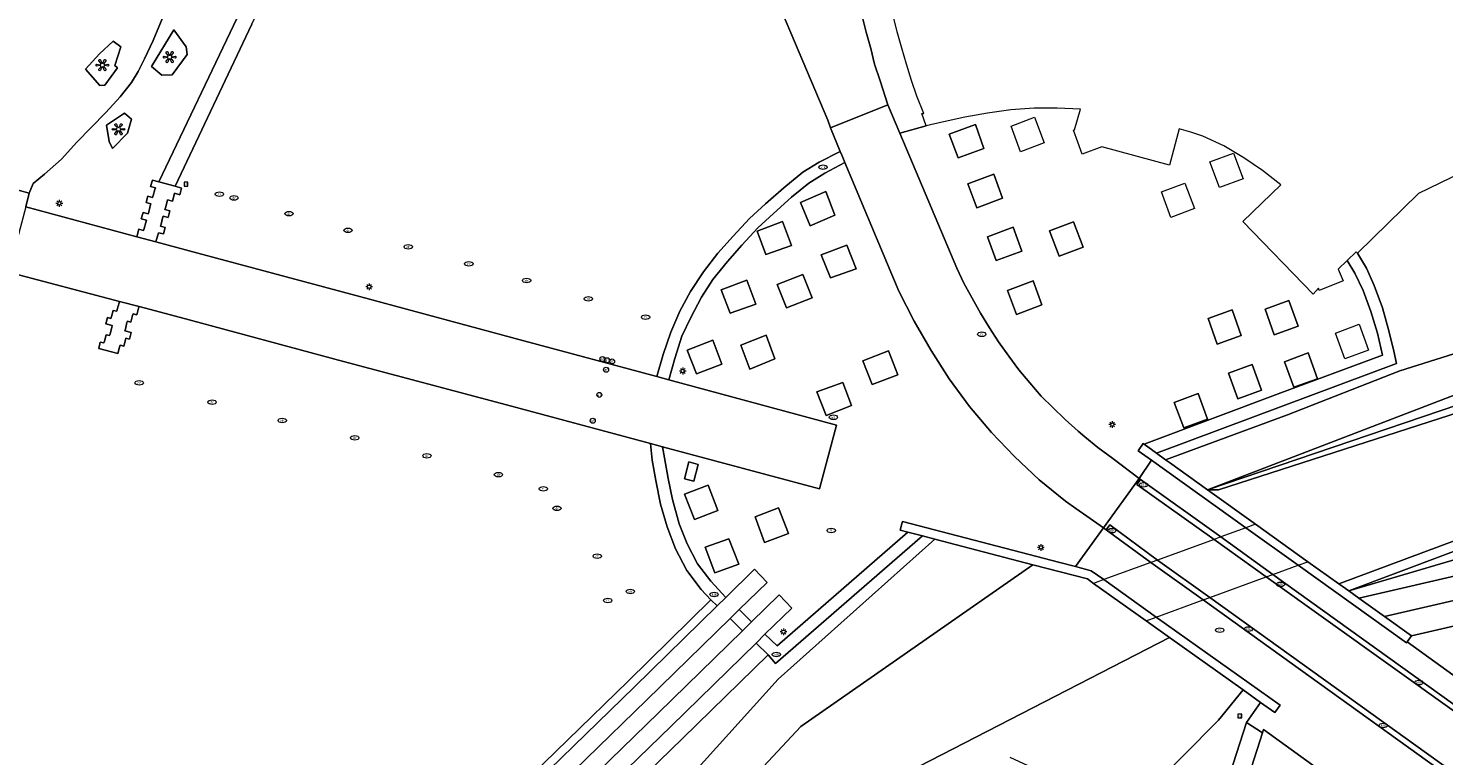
# Model space of a CAD drawing. Header units: metres. Extents: x 187916 to 189411, y 333285 to 334910.
# Tile 340 of 348: x 188665 to 188749, y 334553 to 334597. Entities that reach past the tile are written whole.
import ezdxf
from ezdxf.enums import TextEntityAlignment as Align

# ---------------------------------------------------------------- set-up
doc = ezdxf.new("R2010")
doc.units = ezdxf.units.M
for name, color, linetype, lineweight in [('B-WE-GW-TALUD_KRUIN-G', 253, 'Continuous', 15), ('B-WE-IE-KUNSTOBJECT-S', 253, 'Continuous', 15), ('B-WE-IE-MEUBILAIR-S', 253, 'Continuous', 15), ('B-WE-IE-TERREINAFSCHEIDING_KUNSTMATIG_MUUR-G', 253, 'IE-TERREINAFSCHEIDING_KUNSTMATIG-SO', 15), ('B-WE-IE-TERREINAFSCHEIDING_KUNSTMATIG_MUUR-GV', 253, 'Continuous', 15), ('B-WE-KW-KUNSTWERK_DUIKER-GV', 253, 'Continuous', 15), ('B-WE-OG-TERREIN_BEGROEID-GV', 253, 'Continuous', 15), ('B-WE-OG-TERREIN_OEVER-GV', 253, 'Continuous', 15), ('B-WE-OG-WATER_BEEK-GV', 253, 'Continuous', 15), ('B-WE-OG-WEG-GV', 253, 'Continuous', 15), ('B-WE-VH-OPENVERHARDING_SIERBESTRATING-GV', 253, 'Continuous', 15), ('B-WE-VH-OPENVERHARDING_STRAATBAKSTEEN-GV', 253, 'Continuous', 15)]:
    doc.layers.add(name, color=color, linetype=linetype, lineweight=lineweight)
doc.styles.add('NLCS-ISO', font='NLCS-ISO.ttf')
doc.linetypes.add('IE-TERREINAFSCHEIDING_KUNSTMATIG-SO', pattern='A,4,[82,NLCS.SHX,S=0.75,R=90,X=0,Y=0],4,-2', length=10)

# ---------------------------------------------------------------- blocks, each defined once
blk = doc.blocks.new('SIE-MEUBILAIR_BORD_VERKEER-SO')
blk.add_lwpolyline([(-0.5625, -0.5625), (0.5625, -0.5625), (0.5625, 0.5625), (-0.5625, 0.5625)], close=True)
at = {"style": 'NLCS-ISO'}
blk.add_text('vb', height=0.75, dxfattribs=at).set_placement((0, 0), align=Align.MIDDLE_CENTER)
blk = doc.blocks.new('SIE-MEUBILAIR_PAAL_LICHTMAST-SO')
for points in [[(-0.62, 0), (-1, 0)], [(-0.71, 0.71), (-0.44, 0.44)], [(0, 1), (0, 0.62)], [(0.44, 0.44), (0.71, 0.71)], [(1, 0), (0.62, 0)], [(-0.71, -0.71), (-0.44, -0.44)], [(0, -0.62), (0, -1)], [(0.44, -0.44), (0.71, -0.71)]]:
    blk.add_lwpolyline(points)
blk.add_circle((0, 0), 0.5)
blk = doc.blocks.new('SIE-MEUBILAIR_PAAL_AFSLUITPAAL-SO')
blk.add_circle((0, 0), 0.75)
at = {"style": 'NLCS-ISO'}
blk.add_text('af', height=0.75, dxfattribs=at).set_placement((0, 0.05), align=Align.MIDDLE_CENTER)
blk = doc.blocks.new('SIE-MEUBILAIR_PUT_DRAINAGEPUT-SO')
blk.add_ellipse((0, 0), major_axis=(1.25, 0), ratio=0.54)
at = {"style": 'NLCS-ISO'}
blk.add_text('dr', height=0.75, dxfattribs=at).set_placement((0.03, 0), align=Align.MIDDLE_CENTER)
blk = doc.blocks.new('SIE-MEUBILAIR_PUT_KOLK-SO')
blk.add_ellipse((0, 0), major_axis=(1.25, 0), ratio=0.54)
at = {"style": 'NLCS-ISO'}
blk.add_text('klk', height=0.75, dxfattribs=at).set_placement((0.03, 0), align=Align.MIDDLE_CENTER)
blk = doc.blocks.new('SIE-MEUBILAIR_PUT_RIOOLPUT-SO')
blk.add_ellipse((0, 0), major_axis=(1.25, 0), ratio=0.54)
at = {"style": 'NLCS-ISO'}
blk.add_text('ri', height=0.75, dxfattribs=at).set_placement((-0.04, 0.07), align=Align.MIDDLE_CENTER)
blk = doc.blocks.new('SIE-MEUBILAIR_PUT_WATERLEIDINGPUT-SO')
blk.add_ellipse((0, 0), major_axis=(1.25, 0), ratio=0.54)
at = {"style": 'NLCS-ISO'}
blk.add_text('wl', height=0.75, dxfattribs=at).set_placement((-0.14, 0), align=Align.MIDDLE_CENTER)
blk = doc.blocks.new('SIE-KUNSTOBJECT-SO')
at = {"flags": 128}
blk.add_lwpolyline([(0.27, -0.73, 0.700208), (-0.27, -0.73), (-0.56, -1.53, -1), (-1.05, -1.25), (-0.5, -0.6, 0.700208), (-0.77, -0.13), (-1.6, -0.28, -1), (-1.6, 0.28), (-0.77, 0.13, 0.700208), (-0.5, 0.6), (-1.05, 1.25, -1), (-0.56, 1.53), (-0.27, 0.73, 0.700208), (0.27, 0.73), (0.56, 1.53, -1), (1.05, 1.25), (0.5, 0.6, 0.700208), (0.77, 0.13), (1.6, 0.28, -1), (1.6, -0.28), (0.77, -0.13, 0.700208), (0.5, -0.6), (1.05, -1.25, -1), (0.56, -1.53)], format="xyb", close=True, dxfattribs=at)
blk = doc.blocks.new('DTM')
at = {"layer": 'B-WE-GW-TALUD_KRUIN-G', "ltscale": 0.2, "flags": 128}
for points in [[(188831.591, 334606.826), (188813.363, 334600.112), (188795.135, 334593.398), (188777.968, 334587.059), (188760.8, 334580.719), (188757.188, 334579.369), (188746.854, 334576.123), (188740.159, 334573.495), (188732.902, 334570.828)], [(188744.398, 334562.594), (188757.971, 334565.726), (188782.71, 334575.19), (188807.45, 334584.654), (188821.427, 334589.85), (188835.404, 334595.045)], [(188747.539, 334560.345), (188782.09, 334568.327), (188795.504, 334573.588), (188836.534, 334589.682), (188841.095, 334588.356), (188873.143, 334570.345), (188907.252, 334551.176), (188907.605, 334551.838), (188908.793, 334551.167), (188911.848, 334549.441), (188914.562, 334547.908)]]:
    blk.add_lwpolyline(points, dxfattribs=at)
at = {"layer": 'B-WE-IE-TERREINAFSCHEIDING_KUNSTMATIG_MUUR-G', "ltscale": 0.2, "flags": 128}
for points in [[(188747.236, 334559.923), (188740.788, 334564.541), (188737.675, 334566.77), (188732.063, 334570.79), (188731.266, 334571.361), (188731.569, 334571.783), (188731.624, 334571.743), (188732.361, 334571.215), (188732.902, 334570.828), (188733.128, 334570.666), (188735.407, 334569.034), (188738.266, 334566.986), (188741.379, 334564.756), (188743.214, 334563.443), (188743.815, 334563.012), (188744.398, 334562.594), (188745.932, 334561.495), (188747.539, 334560.345), (188747.283, 334559.987)], [(188731.744, 334561.24), (188728.621, 334563.466), (188728.251, 334563.729), (188725.005, 334564.577), (188719.167, 334566.101), (188718.432, 334566.293), (188717.573, 334566.517), (188717.107, 334566.639), (188717.205, 334567.018), (188717.242, 334567.157), (188726.602, 334564.712), (188727.541, 334564.467), (188728.482, 334564.221), (188729.23, 334563.688), (188732.354, 334561.462), (188739.716, 334556.217), (188739.406, 334555.781), (188738.563, 334556.382), (188737.527, 334557.12), (188733.141, 334560.245)]]:
    blk.add_lwpolyline(points, close=True, dxfattribs=at)
at = {"layer": 'B-WE-IE-TERREINAFSCHEIDING_KUNSTMATIG_MUUR-GV', "ltscale": 0.2, "flags": 128}
for points in [[(188735.407, 334569.034), (188733.128, 334570.666), (188732.902, 334570.828), (188732.361, 334571.215), (188731.624, 334571.743), (188731.569, 334571.783), (188731.266, 334571.361), (188732.063, 334570.79), (188737.675, 334566.77), (188740.788, 334564.541), (188747.236, 334559.923), (188747.283, 334559.987), (188747.539, 334560.345), (188745.932, 334561.495), (188744.398, 334562.594), (188743.815, 334563.012), (188743.214, 334563.443), (188741.379, 334564.756), (188738.266, 334566.986)], [(188717.573, 334566.517), (188718.432, 334566.293), (188719.167, 334566.101), (188725.005, 334564.577), (188728.251, 334563.729), (188728.621, 334563.466), (188731.744, 334561.24), (188733.141, 334560.245), (188737.527, 334557.12), (188738.563, 334556.382), (188739.406, 334555.781), (188739.716, 334556.217), (188732.354, 334561.462), (188729.23, 334563.688), (188728.482, 334564.221), (188727.541, 334564.467), (188726.602, 334564.712), (188717.242, 334567.157), (188717.205, 334567.018), (188717.107, 334566.639)]]:
    blk.add_lwpolyline(points, close=True, dxfattribs=at)
at = {"layer": 'B-WE-KW-KUNSTWERK_DUIKER-GV', "ltscale": 0.2, "flags": 128}
blk.add_lwpolyline([(188732.029, 334564.71), (188729.23, 334563.688), (188728.621, 334563.466), (188731.744, 334561.24), (188732.354, 334561.462), (188735.136, 334562.478), (188735.533, 334562.623), (188738.897, 334563.851), (188739.295, 334563.996), (188740.788, 334564.541), (188741.379, 334564.756), (188738.266, 334566.986), (188737.675, 334566.77), (188736.188, 334566.228), (188735.79, 334566.082), (188732.427, 334564.855)], close=True, dxfattribs=at)
at = {"layer": 'B-WE-OG-TERREIN_BEGROEID-GV', "ltscale": 0.2, "flags": 128}
for points in [[(188673.19, 334597.071), (188672.644, 334595.777), (188672.135, 334594.697), (188671.754, 334593.927), (188671.353, 334593.273), (188670.676, 334592.42), (188669.824, 334591.489), (188668.956, 334590.593), (188668.102, 334589.724), (188667.199, 334588.718), (188666.186, 334587.813), (188665.497, 334587.272), (188665.259, 334586.7), (188665.066, 334585.887), (188671.669, 334584.102), (188671.69, 334584.18), (188671.79, 334584.554), (188672.079, 334584.476), (188672.108, 334584.581), (188672.21, 334584.955), (188672.244, 334585.08), (188671.942, 334585.162), (188672.06, 334585.537), (188672.354, 334585.453), (188672.382, 334585.565), (188672.478, 334585.944), (188672.508, 334586.063), (188672.226, 334586.145), (188672.334, 334586.521), (188672.61, 334586.441), (188672.642, 334586.544), (188672.757, 334586.909), (188672.788, 334587.006), (188672.491, 334587.089), (188672.6, 334587.473), (188672.978, 334587.364), (188677.644, 334597.131)], [(188678.529, 334596.76), (188673.948, 334587.099), (188674.33, 334586.981), (188674.239, 334586.601), (188673.925, 334586.689), (188673.902, 334586.599), (188673.804, 334586.209), (188673.508, 334586.294), (188673.479, 334586.189), (188673.375, 334585.812), (188673.347, 334585.71), (188673.639, 334585.632), (188673.537, 334585.248), (188673.242, 334585.329), (188673.21, 334585.207), (188673.116, 334584.843), (188673.086, 334584.725), (188673.368, 334584.651), (188673.254, 334584.262), (188672.972, 334584.34), (188672.943, 334584.245), (188672.832, 334583.881), (188672.806, 334583.795), (188675.314, 334583.117), (188685.007, 334580.518), (188694.71, 334577.892), (188702.625, 334575.777), (188702.997, 334577.08), (188703.453, 334578.415), (188704.001, 334579.673), (188704.622, 334580.845), (188705.396, 334582.003), (188706.265, 334583.112), (188707.164, 334584.138), (188708.148, 334585.179), (188709.099, 334586.051), (188710.177, 334587.013), (188711.32, 334587.935), (188712.281, 334588.54), (188713.542, 334589.169), (188712.971, 334590.586), (188712.795, 334591.033), (188709.104, 334599.761)], [(188756.387, 334590.753), (188747.959, 334586.677), (188744.328, 334583.122), (188744.859, 334582.232), (188745.327, 334581.197), (188745.823, 334579.871), (188746.201, 334578.491), (188746.487, 334577.288), (188746.639, 334576.561), (188739.899, 334574.027), (188732.361, 334571.215), (188732.902, 334570.828), (188740.159, 334573.495), (188746.854, 334576.123), (188757.188, 334579.369)], [(188757.188, 334579.369), (188746.854, 334576.123), (188740.159, 334573.495), (188732.902, 334570.828), (188733.128, 334570.666), (188735.407, 334569.034), (188757.688, 334577.59)], [(188756.414, 334566.725), (188743.815, 334563.012), (188744.398, 334562.594), (188757.971, 334565.726)], [(188835.404, 334595.045), (188821.427, 334589.85), (188807.45, 334584.654), (188782.71, 334575.19), (188757.971, 334565.726), (188744.398, 334562.594), (188745.932, 334561.495), (188758.23, 334564.333), (188802.756, 334581.496), (188836.442, 334593.991)], [(188836.442, 334593.991), (188802.756, 334581.496), (188758.23, 334564.333), (188745.932, 334561.495), (188747.539, 334560.345), (188782.09, 334568.327), (188795.504, 334573.588), (188836.534, 334589.682), (188841.095, 334588.356), (188873.143, 334570.345), (188907.252, 334551.176), (188907.605, 334551.838), (188908.793, 334551.167), (188911.848, 334549.441), (188914.562, 334547.908), (188919.256, 334555.617), (188916.463, 334557.195), (188913.349, 334558.954), (188912.247, 334559.577)], [(188693.74, 334550.652), (188700.912, 334557.645), (188705.84, 334562.486), (188705.27, 334563.104), (188704.402, 334564.241), (188703.736, 334565.524), (188703.239, 334566.829), (188702.851, 334568.188), (188702.556, 334569.58), (188702.344, 334570.789), (188702.256, 334571.788), (188693.679, 334574.092), (188683.971, 334576.674), (188674.277, 334579.29), (188671.808, 334579.941), (188671.781, 334579.847), (188671.669, 334579.459), (188671.452, 334579.517), (188671.425, 334579.414), (188671.32, 334579.016), (188671.112, 334579.076), (188671.09, 334578.988), (188670.993, 334578.595), (188670.968, 334578.492), (188671.338, 334578.397), (188671.233, 334578.005), (188671.029, 334578.062), (188671.002, 334577.963), (188670.895, 334577.577), (188670.681, 334577.635), (188670.654, 334577.532), (188670.553, 334577.145), (188669.407, 334577.45), (188669.5, 334577.827), (188669.712, 334577.773), (188669.745, 334577.891), (188669.849, 334578.268), (188670.054, 334578.214), (188670.085, 334578.326), (188670.185, 334578.692), (188670.217, 334578.808), (188669.826, 334578.916), (188669.934, 334579.281), (188670.131, 334579.231), (188670.166, 334579.349), (188670.272, 334579.711), (188670.479, 334579.658), (188670.512, 334579.771), (188670.627, 334580.16), (188670.652, 334580.246), (188664.037, 334581.991)], [(188662.349, 334493.675), (188665.847, 334503.281), (188669.345, 334512.886), (188687.476, 334532.972), (188698.66, 334545.37), (188709.844, 334557.767), (188719.167, 334566.101), (188718.432, 334566.293), (188709.697, 334558.7), (188709.25, 334559.214), (188704.165, 334554.258), (188697.106, 334547.381), (188689.835, 334540.308), (188687.498, 334537.917), (188687.077, 334538.283), (188682.297, 334533.638), (188675.781, 334527.274), (188668.655, 334520.33), (188662.189, 334514.033)], [(188659.596, 334516.639), (188666.056, 334522.974), (188673.285, 334529.985), (188679.713, 334536.268), (188686.899, 334543.273), (188694.08, 334550.291), (188701.271, 334557.279), (188706.208, 334562.124), (188705.84, 334562.486), (188700.912, 334557.645), (188693.74, 334550.652), (188686.564, 334543.658), (188679.388, 334536.676), (188672.965, 334530.401), (188665.71, 334523.348), (188659.244, 334517.018)], [(188661.074, 334515.149), (188667.527, 334521.445), (188674.697, 334528.449), (188681.148, 334534.736), (188688.356, 334541.752), (188695.531, 334548.76), (188702.723, 334555.75), (188707.723, 334560.645), (188706.994, 334561.365), (188702.007, 334556.521), (188694.83, 334549.527), (188687.655, 334542.508), (188680.436, 334535.497), (188674, 334529.199), (188666.817, 334522.199), (188660.343, 334515.893)]]:
    blk.add_lwpolyline(points, dxfattribs=at)
for points in [[(188672.557, 334594.226), (188673.885, 334596.404), (188674.619, 334595.401), (188674.664, 334594.949), (188673.789, 334593.73), (188673.165, 334593.715)], [(188669.863, 334590.747), (188670.945, 334591.454), (188671.35, 334591.095), (188671.119, 334590.268), (188670.23, 334589.347), (188670.024, 334589.76)], [(188742.309, 334551.874), (188742.596, 334551.974), (188738.739, 334554.766), (188738.678, 334554.577), (188737.528, 334550.979), (188737.257, 334550.122), (188738.894, 334550.69), (188739.181, 334550.789), (188740.587, 334551.277), (188740.891, 334551.382), (188741.965, 334551.755)]]:
    blk.add_lwpolyline(points, close=True, dxfattribs=at)
at = {"layer": 'B-WE-OG-TERREIN_OEVER-GV', "ltscale": 0.2, "flags": 128}
for points in [[(188665.066, 334585.887), (188665.259, 334586.7), (188663.535, 334587.164)], [(188663.837, 334597.898), (188661.843, 334593.799), (188660.63, 334591.972), (188658.971, 334589.698), (188663.535, 334587.164), (188665.259, 334586.7), (188665.497, 334587.272), (188666.186, 334587.813), (188667.199, 334588.718), (188668.102, 334589.724), (188668.956, 334590.593), (188669.824, 334591.489), (188670.676, 334592.42), (188671.353, 334593.273), (188671.754, 334593.927), (188672.135, 334594.697), (188672.644, 334595.777), (188673.19, 334597.071)], [(188756.216, 334568.287), (188743.214, 334563.443), (188743.815, 334563.012), (188758.11, 334568.397)], [(188757.832, 334576.646), (188735.407, 334569.034), (188736.056, 334569.038), (188757.934, 334576.091)], [(188668.669, 334491.294), (188665.331, 334493.277), (188671.633, 334511.402), (188694.517, 334537.067), (188711.195, 334554.937), (188725.005, 334564.577), (188719.167, 334566.101), (188709.844, 334557.767), (188698.66, 334545.37), (188687.476, 334532.972), (188669.345, 334512.886), (188665.847, 334503.281), (188662.349, 334493.675)], [(188723.642, 334553.122), (188728.146, 334551.032), (188731.832, 334551.052), (188736.062, 334555.318), (188737.527, 334557.12), (188733.141, 334560.245), (188716.871, 334551.879), (188690.668, 334523.111), (188682.252, 334513.862), (188675.665, 334504.021), (188673.402, 334497.348), (188671.843, 334492.884)]]:
    blk.add_lwpolyline(points, dxfattribs=at)
blk.add_lwpolyline([(188668.612, 334594.08), (188669.46, 334594.981), (188670.264, 334595.733), (188670.731, 334595.396), (188670.371, 334594.299), (188670.518, 334594.142), (188669.777, 334593.125), (188669.481, 334593.1)], close=True, dxfattribs=at)
at = {"layer": 'B-WE-OG-WATER_BEEK-GV', "ltscale": 0.2, "flags": 128}
for points in [[(188757.688, 334577.59), (188735.407, 334569.034), (188757.832, 334576.646)], [(188833.568, 334604.476), (188790.626, 334588.478), (188757.934, 334576.091), (188736.056, 334569.038), (188735.407, 334569.034), (188738.266, 334566.986), (188741.379, 334564.756), (188743.214, 334563.443), (188756.216, 334568.287), (188792.522, 334581.814), (188835.68, 334598.196)], [(188758.11, 334568.397), (188743.815, 334563.012), (188756.414, 334566.725)], [(188671.843, 334492.884), (188673.402, 334497.348), (188675.665, 334504.021), (188682.252, 334513.862), (188690.668, 334523.111), (188716.871, 334551.879), (188733.141, 334560.245), (188731.744, 334561.24), (188728.621, 334563.466), (188728.251, 334563.729), (188725.005, 334564.577), (188711.195, 334554.937), (188694.517, 334537.067), (188671.633, 334511.402), (188665.331, 334493.277), (188668.669, 334491.294)]]:
    blk.add_lwpolyline(points, dxfattribs=at)
at = {"layer": 'B-WE-OG-WEG-GV', "ltscale": 0.2, "flags": 128}
for points in [[(188841.724, 334586.248), (188906.064, 334548.953), (188907.252, 334551.176), (188873.143, 334570.345), (188841.095, 334588.356), (188836.534, 334589.682), (188795.504, 334573.588), (188782.09, 334568.327), (188747.539, 334560.345), (188747.283, 334559.987), (188751.292, 334557.096)], [(188662.189, 334514.033), (188668.655, 334520.33), (188675.781, 334527.274), (188682.297, 334533.638), (188687.077, 334538.283), (188687.498, 334537.917), (188689.835, 334540.308), (188697.106, 334547.381), (188704.165, 334554.258), (188709.25, 334559.214), (188708.536, 334559.908), (188703.474, 334554.973), (188696.293, 334547.997), (188689.097, 334540.981), (188681.89, 334533.968), (188675.464, 334527.674), (188668.262, 334520.675), (188661.838, 334514.389)], [(188736.53, 334551.493), (188737.722, 334555.179), (188738.563, 334556.382), (188737.527, 334557.12), (188736.062, 334555.318), (188731.832, 334551.052)]]:
    blk.add_lwpolyline(points, dxfattribs=at)
at = {"layer": 'B-WE-VH-OPENVERHARDING_SIERBESTRATING-GV', "ltscale": 0.2, "flags": 128}
for points in [[(188694.35, 334632.204), (188693.478, 334630.385), (188690.624, 334624.382), (188686.442, 334615.639), (188682.048, 334606.404), (188677.644, 334597.131), (188672.978, 334587.364), (188673.948, 334587.099), (188678.529, 334596.76), (188682.903, 334605.94), (188687.328, 334615.218), (188691.502, 334623.963)], [(188660.343, 334515.893), (188666.817, 334522.199), (188674, 334529.199), (188680.436, 334535.497), (188687.655, 334542.508), (188694.83, 334549.527), (188702.007, 334556.521), (188706.994, 334561.365), (188707.528, 334561.905), (188709.195, 334563.52), (188708.439, 334564.305), (188706.728, 334562.629), (188706.208, 334562.124), (188701.271, 334557.279), (188694.08, 334550.291), (188686.899, 334543.273), (188679.713, 334536.268), (188673.285, 334529.985), (188666.056, 334522.974), (188659.596, 334516.639)], [(188661.838, 334514.389), (188668.262, 334520.675), (188675.464, 334527.674), (188681.89, 334533.968), (188689.097, 334540.981), (188696.293, 334547.997), (188703.474, 334554.973), (188708.536, 334559.908), (188709.058, 334560.433), (188710.657, 334561.993), (188709.902, 334562.781), (188708.266, 334561.177), (188707.723, 334560.645), (188702.723, 334555.75), (188695.531, 334548.76), (188688.356, 334541.752), (188681.148, 334534.736), (188674.697, 334528.449), (188667.527, 334521.445), (188661.074, 334515.149)]]:
    blk.add_lwpolyline(points, dxfattribs=at)
for points in [[(188672.557, 334594.226), (188673.165, 334593.715), (188673.789, 334593.73), (188674.664, 334594.949), (188674.619, 334595.401), (188673.885, 334596.404)], [(188668.612, 334594.08), (188669.481, 334593.1), (188669.777, 334593.125), (188670.518, 334594.142), (188670.371, 334594.299), (188670.731, 334595.396), (188670.264, 334595.733), (188669.46, 334594.981)], [(188669.863, 334590.747), (188670.024, 334589.76), (188670.23, 334589.347), (188671.119, 334590.268), (188671.35, 334591.095), (188670.945, 334591.454)], [(188733.718, 334590.527), (188733.128, 334588.358), (188729.119, 334589.459), (188727.948, 334589.022), (188727.423, 334590.433), (188727.489, 334590.46), (188727.85, 334591.694), (188726.446, 334591.75), (188725.091, 334591.743), (188723.703, 334591.644), (188722.298, 334591.46), (188720.953, 334591.206), (188719.616, 334590.926), (188718.665, 334590.7), (188717.083, 334590.256), (188720.473, 334582.235), (188720.9, 334581.344), (188721.394, 334580.435), (188721.883, 334579.555), (188722.427, 334578.671), (188722.968, 334577.842), (188723.573, 334576.999), (188724.177, 334576.176), (188724.822, 334575.401), (188725.508, 334574.614), (188726.195, 334573.931), (188726.923, 334573.221), (188727.709, 334572.526), (188728.097, 334572.196), (188728.881, 334571.547), (188729.761, 334570.895), (188731.341, 334569.698), (188732.063, 334570.79), (188731.266, 334571.361), (188731.569, 334571.783), (188731.624, 334571.743), (188739.615, 334574.752), (188745.815, 334577.048), (188745.526, 334578.352), (188745.128, 334579.654), (188744.664, 334580.898), (188744.167, 334581.924), (188743.711, 334582.693), (188743.176, 334582.166), (188743.47, 334581.474), (188742.053, 334580.892), (188741.998, 334581.03), (188741.681, 334580.686), (188737.51, 334585.012), (188739.759, 334587.192), (188738.669, 334588.034), (188737.567, 334588.802), (188736.37, 334589.505), (188735.113, 334590.079), (188734.413, 334590.323)], [(188724.265, 334589.152), (188723.717, 334590.683), (188725.109, 334591.212), (188725.688, 334589.679)], [(188721.59, 334590.777), (188720.025, 334590.212), (188720.562, 334588.792), (188722.088, 334589.359)], [(188720.562, 334588.792), (188720.025, 334590.212), (188721.59, 334590.777), (188722.088, 334589.359)], [(188705.962, 334581.552), (188706.828, 334582.627), (188707.677, 334583.596), (188708.645, 334584.619), (188709.56, 334585.487), (188710.642, 334586.461), (188711.679, 334587.282), (188712.615, 334587.88), (188713.813, 334588.525), (188713.652, 334588.907), (188713.542, 334589.169), (188712.281, 334588.54), (188711.32, 334587.935), (188710.177, 334587.013), (188709.099, 334586.051), (188708.148, 334585.179), (188707.164, 334584.138), (188706.265, 334583.112), (188705.396, 334582.003), (188704.622, 334580.845), (188704.001, 334579.673), (188703.453, 334578.415), (188702.997, 334577.08), (188702.625, 334575.777), (188703.346, 334575.585), (188703.691, 334576.859), (188704.119, 334578.175), (188704.657, 334579.293), (188705.279, 334580.496)], [(188736.945, 334589.079), (188737.52, 334587.554), (188736.104, 334587.025), (188735.531, 334588.551)], [(188713.813, 334588.525), (188712.615, 334587.88), (188711.679, 334587.282), (188710.642, 334586.461), (188709.56, 334585.487), (188708.645, 334584.619), (188707.677, 334583.596), (188706.828, 334582.627), (188705.962, 334581.552), (188705.279, 334580.496), (188704.657, 334579.293), (188704.119, 334578.175), (188703.691, 334576.859), (188703.346, 334575.585), (188713.313, 334572.885), (188712.315, 334569.098), (188702.971, 334571.592), (188703.089, 334570.93), (188703.293, 334569.706), (188703.554, 334568.457), (188703.95, 334567.017), (188704.423, 334565.822), (188705.046, 334564.637), (188705.837, 334563.602), (188706.728, 334562.629), (188708.439, 334564.305), (188709.195, 334563.52), (188707.528, 334561.905), (188708.266, 334561.177), (188709.902, 334562.781), (188710.657, 334561.993), (188709.058, 334560.433), (188709.789, 334559.745), (188717.573, 334566.517), (188717.107, 334566.639), (188717.205, 334567.018), (188717.242, 334567.157), (188726.602, 334564.712), (188727.541, 334564.467), (188729.202, 334566.773), (188728.418, 334567.321), (188727.569, 334567.917), (188726.944, 334568.357), (188725.387, 334569.632), (188723.904, 334571.011), (188722.542, 334572.449), (188721.231, 334573.987), (188720.023, 334575.641), (188718.96, 334577.326), (188717.948, 334579.071), (188717.038, 334580.864)], [(188722.678, 334587.815), (188721.14, 334587.245), (188721.665, 334585.828), (188723.204, 334586.39)], [(188722.678, 334587.815), (188723.204, 334586.39), (188721.665, 334585.828), (188721.14, 334587.245)], [(188673.902, 334586.599), (188673.925, 334586.689), (188674.239, 334586.601), (188674.33, 334586.981), (188673.948, 334587.099), (188672.978, 334587.364), (188672.6, 334587.473), (188672.491, 334587.089), (188672.788, 334587.006), (188672.757, 334586.909), (188672.642, 334586.544), (188672.61, 334586.441), (188672.334, 334586.521), (188672.226, 334586.145), (188672.508, 334586.063), (188672.478, 334585.944), (188672.382, 334585.565), (188672.354, 334585.453), (188672.06, 334585.537), (188671.942, 334585.162), (188672.244, 334585.08), (188672.21, 334584.955), (188672.108, 334584.581), (188672.079, 334584.476), (188671.79, 334584.554), (188671.69, 334584.18), (188671.669, 334584.102), (188672.806, 334583.795), (188672.832, 334583.881), (188672.943, 334584.245), (188672.972, 334584.34), (188673.254, 334584.262), (188673.368, 334584.651), (188673.086, 334584.725), (188673.116, 334584.843), (188673.21, 334585.207), (188673.242, 334585.329), (188673.537, 334585.248), (188673.639, 334585.632), (188673.347, 334585.71), (188673.375, 334585.812), (188673.479, 334586.189), (188673.508, 334586.294), (188673.804, 334586.209)], [(188733.214, 334585.241), (188732.659, 334586.765), (188734.053, 334587.294), (188734.635, 334585.781)], [(188712.685, 334586.798), (188711.184, 334586.144), (188711.751, 334584.75), (188713.226, 334585.381)], [(188712.685, 334586.798), (188713.226, 334585.381), (188711.751, 334584.75), (188711.184, 334586.144)], [(188710.112, 334585.011), (188708.592, 334584.439), (188709.108, 334583.041), (188710.64, 334583.574)], [(188710.112, 334585.011), (188710.64, 334583.574), (188709.108, 334583.041), (188708.592, 334584.439)], [(188723.832, 334584.659), (188722.302, 334584.099), (188722.826, 334582.691), (188724.352, 334583.243)], [(188723.832, 334584.659), (188724.352, 334583.243), (188722.826, 334582.691), (188722.302, 334584.099)], [(188727.426, 334584.98), (188726.003, 334584.456), (188726.577, 334582.936), (188727.991, 334583.472)], [(188726.577, 334582.936), (188726.003, 334584.456), (188727.426, 334584.98), (188727.991, 334583.472)], [(188713.934, 334583.593), (188712.401, 334583.02), (188712.952, 334581.651), (188714.492, 334582.192)], [(188712.952, 334581.651), (188712.401, 334583.02), (188713.934, 334583.593), (188714.492, 334582.192)], [(188746.639, 334576.561), (188746.487, 334577.288), (188746.201, 334578.491), (188745.823, 334579.871), (188745.327, 334581.197), (188744.859, 334582.232), (188744.328, 334583.122), (188744.243, 334583.204), (188743.711, 334582.693), (188744.167, 334581.924), (188744.664, 334580.898), (188745.128, 334579.654), (188745.526, 334578.352), (188745.815, 334577.048), (188739.615, 334574.752), (188731.624, 334571.743), (188732.361, 334571.215), (188739.899, 334574.027)], [(188707.979, 334581.518), (188706.458, 334580.946), (188706.996, 334579.548), (188708.51, 334580.087)], [(188707.979, 334581.518), (188708.51, 334580.087), (188706.996, 334579.548), (188706.458, 334580.946)], [(188711.313, 334581.848), (188709.793, 334581.262), (188710.339, 334579.861), (188711.862, 334580.454)], [(188710.339, 334579.861), (188709.793, 334581.262), (188711.313, 334581.848), (188711.862, 334580.454)], [(188725.02, 334581.464), (188723.492, 334580.895), (188724.032, 334579.469), (188725.531, 334580.05)], [(188724.032, 334579.469), (188723.492, 334580.895), (188725.02, 334581.464), (188725.531, 334580.05)], [(188671.781, 334579.847), (188671.808, 334579.941), (188670.652, 334580.246), (188670.627, 334580.16), (188670.512, 334579.771), (188670.479, 334579.658), (188670.272, 334579.711), (188670.166, 334579.349), (188670.131, 334579.231), (188669.934, 334579.281), (188669.826, 334578.916), (188670.217, 334578.808), (188670.185, 334578.692), (188670.085, 334578.326), (188670.054, 334578.214), (188669.849, 334578.268), (188669.745, 334577.891), (188669.712, 334577.773), (188669.5, 334577.827), (188669.407, 334577.45), (188670.553, 334577.145), (188670.654, 334577.532), (188670.681, 334577.635), (188670.895, 334577.577), (188671.002, 334577.963), (188671.029, 334578.062), (188671.233, 334578.005), (188671.338, 334578.397), (188670.968, 334578.492), (188670.993, 334578.595), (188671.09, 334578.988), (188671.112, 334579.076), (188671.32, 334579.016), (188671.425, 334579.414), (188671.452, 334579.517), (188671.669, 334579.459)], [(188740.239, 334580.305), (188738.831, 334579.785), (188739.375, 334578.252), (188740.805, 334578.77)], [(188739.375, 334578.252), (188738.831, 334579.785), (188740.239, 334580.305), (188740.805, 334578.77)], [(188736.86, 334579.741), (188735.436, 334579.229), (188735.974, 334577.702), (188737.412, 334578.217)], [(188737.412, 334578.217), (188735.974, 334577.702), (188735.436, 334579.229), (188736.86, 334579.741)], [(188743.574, 334576.83), (188743.012, 334578.358), (188744.419, 334578.884), (188744.989, 334577.356)], [(188705.949, 334577.936), (188704.423, 334577.352), (188704.979, 334575.934), (188706.494, 334576.519)], [(188705.949, 334577.936), (188706.494, 334576.519), (188704.979, 334575.934), (188704.423, 334577.352)], [(188709.13, 334578.249), (188707.622, 334577.644), (188708.154, 334576.225), (188709.654, 334576.829)], [(188709.13, 334578.249), (188709.654, 334576.829), (188708.154, 334576.225), (188707.622, 334577.644)], [(188716.413, 334577.299), (188714.878, 334576.707), (188715.433, 334575.303), (188716.962, 334575.882)], [(188716.413, 334577.299), (188716.962, 334575.882), (188715.433, 334575.303), (188714.878, 334576.707)], [(188741.395, 334577.179), (188739.983, 334576.651), (188740.528, 334575.152), (188741.94, 334575.646)], [(188741.94, 334575.646), (188740.528, 334575.152), (188739.983, 334576.651), (188741.395, 334577.179)], [(188738.065, 334576.495), (188736.642, 334575.977), (188737.201, 334574.454), (188738.614, 334574.973)], [(188737.201, 334574.454), (188736.642, 334575.977), (188738.065, 334576.495), (188738.614, 334574.973)], [(188713.699, 334575.413), (188712.14, 334574.858), (188712.696, 334573.449), (188714.214, 334574.056)], [(188713.699, 334575.413), (188714.214, 334574.056), (188712.696, 334573.449), (188712.14, 334574.858)], [(188734.846, 334574.773), (188733.418, 334574.238), (188733.984, 334572.722), (188735.39, 334573.234)], [(188733.984, 334572.722), (188733.418, 334574.238), (188734.846, 334574.773), (188735.39, 334573.234)], [(188703.554, 334568.457), (188703.293, 334569.706), (188703.089, 334570.93), (188702.971, 334571.592), (188702.256, 334571.788), (188702.344, 334570.789), (188702.556, 334569.58), (188702.851, 334568.188), (188703.239, 334566.829), (188703.736, 334565.524), (188704.402, 334564.241), (188705.27, 334563.104), (188705.84, 334562.486), (188706.208, 334562.124), (188706.728, 334562.629), (188705.837, 334563.602), (188705.046, 334564.637), (188704.423, 334565.822), (188703.95, 334567.017)], [(188705.086, 334570.546), (188704.536, 334570.694), (188704.274, 334569.682), (188704.818, 334569.543)], [(188704.274, 334569.682), (188704.536, 334570.694), (188705.086, 334570.546), (188704.818, 334569.543)], [(188705.673, 334569.309), (188704.273, 334568.781), (188704.858, 334567.26), (188706.253, 334567.802)], [(188704.273, 334568.781), (188705.673, 334569.309), (188706.253, 334567.802), (188704.858, 334567.26)], [(188709.872, 334567.964), (188708.469, 334567.428), (188709.033, 334565.907), (188710.457, 334566.425)], [(188709.033, 334565.907), (188708.469, 334567.428), (188709.872, 334567.964), (188710.457, 334566.425)], [(188706.919, 334566.121), (188705.506, 334565.615), (188706.081, 334564.097), (188707.505, 334564.605)], [(188706.081, 334564.097), (188705.506, 334565.615), (188706.919, 334566.121), (188707.505, 334564.605)], [(188718.432, 334566.293), (188717.573, 334566.517), (188709.789, 334559.745), (188709.058, 334560.433), (188708.536, 334559.908), (188709.25, 334559.214), (188709.697, 334558.7)], [(188707.528, 334561.905), (188706.994, 334561.365), (188707.723, 334560.645), (188708.266, 334561.177)]]:
    blk.add_lwpolyline(points, close=True, dxfattribs=at)
at = {"layer": 'B-WE-VH-OPENVERHARDING_STRAATBAKSTEEN-GV', "ltscale": 0.2, "flags": 128}
for points in [[(188714.846, 334597.225), (188715.088, 334596.266), (188715.356, 334595.299), (188715.587, 334594.378), (188715.908, 334593.368), (188716.374, 334591.95), (188717.083, 334590.256), (188718.665, 334590.7), (188718.4, 334591.435), (188718.516, 334591.429), (188718.091, 334592.458), (188717.785, 334593.401), (188717.478, 334594.362), (188717.209, 334595.324), (188716.934, 334596.285), (188716.685, 334597.264)], [(188709.104, 334599.761), (188712.795, 334591.033), (188712.971, 334590.586), (188716.374, 334591.95), (188715.908, 334593.368), (188715.587, 334594.378), (188715.356, 334595.299), (188715.088, 334596.266), (188714.846, 334597.225)], [(188751.292, 334557.096), (188747.283, 334559.987), (188747.236, 334559.923), (188740.788, 334564.541), (188737.675, 334566.77), (188732.063, 334570.79), (188731.341, 334569.698), (188731.418, 334569.639), (188736.188, 334566.228), (188739.295, 334563.996), (188753.853, 334553.54)], [(188753.658, 334553.294), (188738.897, 334563.851), (188735.79, 334566.082), (188731.193, 334569.353), (188731.418, 334569.639), (188731.341, 334569.698), (188729.202, 334566.773), (188729.37, 334566.658), (188729.583, 334566.957), (188732.427, 334564.855), (188735.533, 334562.623), (188757.384, 334546.922)], [(188753.853, 334553.54), (188739.295, 334563.996), (188736.188, 334566.228), (188731.418, 334569.639), (188731.193, 334569.353), (188735.79, 334566.082), (188738.897, 334563.851), (188753.658, 334553.294)], [(188757.18, 334546.637), (188735.136, 334562.478), (188732.029, 334564.71), (188729.37, 334566.658), (188729.202, 334566.773), (188727.541, 334564.467), (188728.482, 334564.221), (188729.23, 334563.688), (188732.354, 334561.462), (188739.716, 334556.217), (188739.406, 334555.781), (188738.563, 334556.382), (188737.722, 334555.179), (188738.678, 334554.577), (188738.739, 334554.766), (188742.596, 334551.974)]]:
    blk.add_lwpolyline(points, dxfattribs=at)
for points in [[(188721.394, 334580.435), (188720.9, 334581.344), (188720.473, 334582.235), (188717.083, 334590.256), (188716.374, 334591.95), (188712.971, 334590.586), (188713.542, 334589.169), (188713.652, 334588.907), (188713.813, 334588.525), (188717.038, 334580.864), (188717.948, 334579.071), (188718.96, 334577.326), (188720.023, 334575.641), (188721.231, 334573.987), (188722.542, 334572.449), (188723.904, 334571.011), (188725.387, 334569.632), (188726.944, 334568.357), (188727.569, 334567.917), (188728.418, 334567.321), (188729.202, 334566.773), (188731.341, 334569.698), (188729.761, 334570.895), (188728.881, 334571.547), (188728.097, 334572.196), (188727.709, 334572.526), (188726.923, 334573.221), (188726.195, 334573.931), (188725.508, 334574.614), (188724.822, 334575.401), (188724.177, 334576.176), (188723.573, 334576.999), (188722.968, 334577.842), (188722.427, 334578.671), (188721.883, 334579.555)], [(188694.71, 334577.892), (188685.007, 334580.518), (188675.314, 334583.117), (188672.806, 334583.795), (188671.669, 334584.102), (188665.066, 334585.887), (188664.037, 334581.991), (188670.652, 334580.246), (188671.808, 334579.941), (188674.277, 334579.29), (188683.971, 334576.674), (188693.679, 334574.092), (188702.256, 334571.788), (188702.971, 334571.592), (188712.315, 334569.098), (188713.313, 334572.885), (188703.346, 334575.585), (188702.625, 334575.777)], [(188757.384, 334546.922), (188735.533, 334562.623), (188732.427, 334564.855), (188729.583, 334566.957), (188729.37, 334566.658), (188732.029, 334564.71), (188735.136, 334562.478), (188757.18, 334546.637), (188780.768, 334529.726), (188802.751, 334513.845), (188802.954, 334514.13), (188780.972, 334530.01)], [(188736.472, 334551.317), (188736.587, 334551.28), (188737.528, 334550.979), (188738.678, 334554.577), (188737.722, 334555.179), (188736.53, 334551.493)]]:
    blk.add_lwpolyline(points, close=True, dxfattribs=at)
at = {"layer": 'B-WE-IE-KUNSTOBJECT-S', "xscale": 0.2, "yscale": 0.2, "zscale": 0.2}
for p in [(188669.625, 334594.314), (188673.63, 334594.79), (188670.585, 334590.494)]:
    blk.add_blockref('SIE-KUNSTOBJECT-SO', p, dxfattribs=at)
at = {"layer": 'B-WE-IE-MEUBILAIR-S', "xscale": 0.2, "yscale": 0.2, "zscale": 0.2}
for name, p in [('SIE-MEUBILAIR_PUT_KOLK-SO', (188712.515, 334588.24)), ('SIE-MEUBILAIR_BORD_VERKEER-SO', (188674.604, 334587.224)), ('SIE-MEUBILAIR_PAAL_LICHTMAST-SO', (188667.062, 334586.086)), ('SIE-MEUBILAIR_PUT_RIOOLPUT-SO', (188676.593, 334586.633)), ('SIE-MEUBILAIR_PUT_DRAINAGEPUT-SO', (188677.458, 334586.408)), ('SIE-MEUBILAIR_PUT_DRAINAGEPUT-SO', (188680.732, 334585.468)), ('SIE-MEUBILAIR_PUT_DRAINAGEPUT-SO', (188684.244, 334584.478)), ('SIE-MEUBILAIR_PUT_DRAINAGEPUT-SO', (188687.829, 334583.498)), ('SIE-MEUBILAIR_PUT_DRAINAGEPUT-SO', (188691.435, 334582.484)), ('SIE-MEUBILAIR_PAAL_LICHTMAST-SO', (188685.503, 334581.12)), ('SIE-MEUBILAIR_PUT_DRAINAGEPUT-SO', (188694.871, 334581.495)), ('SIE-MEUBILAIR_PUT_DRAINAGEPUT-SO', (188698.549, 334580.403)), ('SIE-MEUBILAIR_PUT_RIOOLPUT-SO', (188701.953, 334579.31)), ('SIE-MEUBILAIR_PUT_RIOOLPUT-SO', (188721.962, 334578.294)), ('SIE-MEUBILAIR_PAAL_AFSLUITPAAL-SO', (188699.385, 334576.82)), ('SIE-MEUBILAIR_PAAL_AFSLUITPAAL-SO', (188699.675, 334576.742)), ('SIE-MEUBILAIR_PAAL_AFSLUITPAAL-SO', (188699.604, 334576.181)), ('SIE-MEUBILAIR_PAAL_AFSLUITPAAL-SO', (188699.959, 334576.674)), ('SIE-MEUBILAIR_PAAL_LICHTMAST-SO', (188704.171, 334576.106)), ('SIE-MEUBILAIR_PUT_DRAINAGEPUT-SO', (188671.815, 334575.398)), ('SIE-MEUBILAIR_PUT_DRAINAGEPUT-SO', (188676.152, 334574.25)), ('SIE-MEUBILAIR_PAAL_AFSLUITPAAL-SO', (188699.203, 334574.686)), ('SIE-MEUBILAIR_PUT_WATERLEIDINGPUT-SO', (188713.133, 334573.353)), ('SIE-MEUBILAIR_PUT_DRAINAGEPUT-SO', (188680.329, 334573.16)), ('SIE-MEUBILAIR_PAAL_AFSLUITPAAL-SO', (188698.812, 334573.144)), ('SIE-MEUBILAIR_PAAL_LICHTMAST-SO', (188729.728, 334572.917)), ('SIE-MEUBILAIR_PUT_DRAINAGEPUT-SO', (188684.648, 334572.13)), ('SIE-MEUBILAIR_PUT_DRAINAGEPUT-SO', (188688.939, 334571.061)), ('SIE-MEUBILAIR_PUT_DRAINAGEPUT-SO', (188693.198, 334569.937)), ('SIE-MEUBILAIR_PUT_KOLK-SO', (188731.595, 334569.328)), ('SIE-MEUBILAIR_PUT_RIOOLPUT-SO', (188695.869, 334569.095)), ('SIE-MEUBILAIR_PUT_DRAINAGEPUT-SO', (188696.683, 334567.932)), ('SIE-MEUBILAIR_PUT_RIOOLPUT-SO', (188713.007, 334566.615)), ('SIE-MEUBILAIR_PUT_KOLK-SO', (188729.701, 334566.602)), ('SIE-MEUBILAIR_PUT_DRAINAGEPUT-SO', (188699.082, 334565.084)), ('SIE-MEUBILAIR_PAAL_LICHTMAST-SO', (188725.484, 334565.604)), ('SIE-MEUBILAIR_PUT_KOLK-SO', (188739.747, 334563.411)), ('SIE-MEUBILAIR_PUT_RIOOLPUT-SO', (188699.702, 334562.449)), ('SIE-MEUBILAIR_PUT_DRAINAGEPUT-SO', (188701.048, 334562.985)), ('SIE-MEUBILAIR_PUT_KOLK-SO', (188706.035, 334562.806)), ('SIE-MEUBILAIR_PUT_KOLK-SO', (188737.835, 334560.745)), ('SIE-MEUBILAIR_PAAL_LICHTMAST-SO', (188710.164, 334560.587)), ('SIE-MEUBILAIR_PUT_RIOOLPUT-SO', (188736.13, 334560.682)), ('SIE-MEUBILAIR_PUT_KOLK-SO', (188709.739, 334559.231)), ('SIE-MEUBILAIR_PUT_KOLK-SO', (188747.975, 334557.56)), ('SIE-MEUBILAIR_BORD_VERKEER-SO', (188737.327, 334555.568)), ('SIE-MEUBILAIR_PUT_KOLK-SO', (188745.861, 334555.003))]:
    blk.add_blockref(name, p, dxfattribs=at)

msp = doc.modelspace()

# ---------------------------------------------------------------- block references
msp.add_blockref('DTM', (0, 0))

doc.saveas('drawing.dxf')
